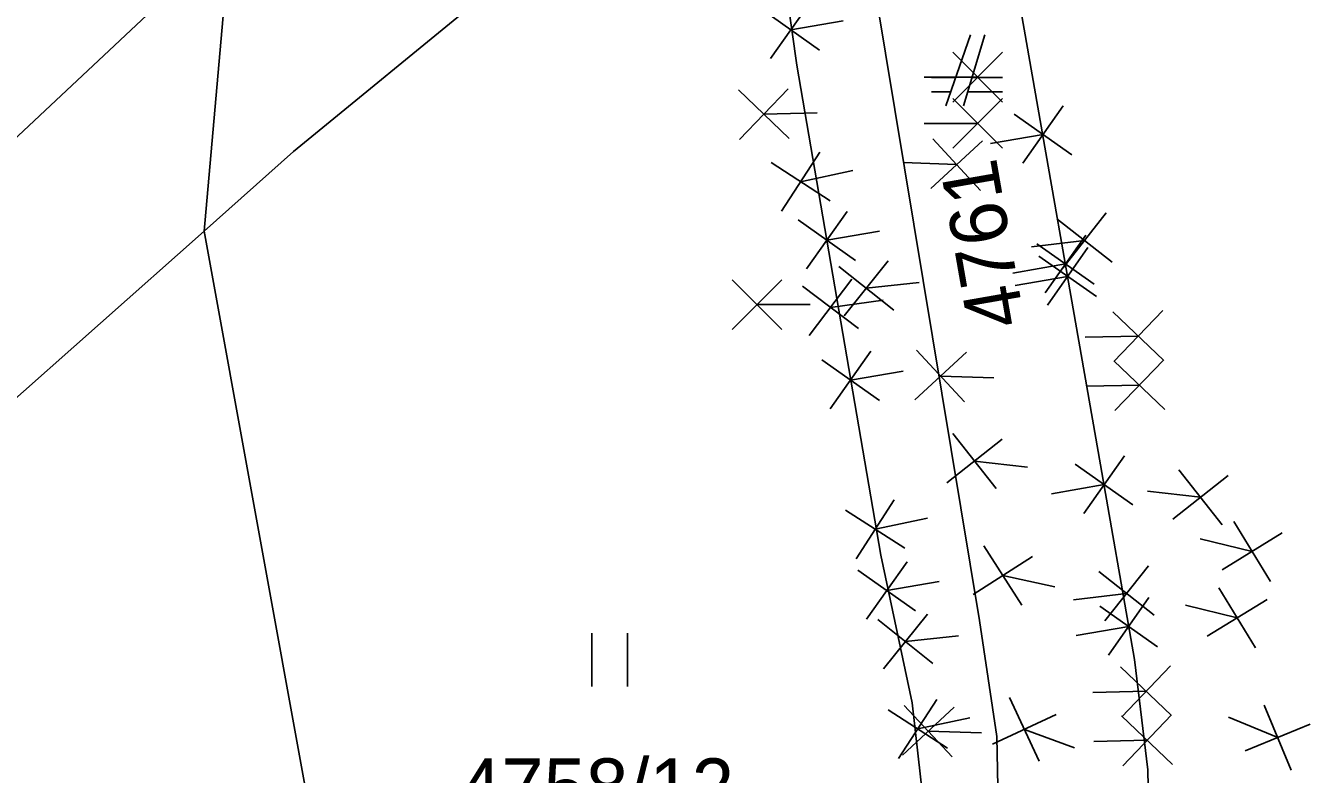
# Model space of a CAD drawing. Extents: x -266179 to -264727, y -1243225 to -1241702.
# Drawn here: x -265646.8 to -265610.67, y -1243102.31 to -1243081.24 of the extents above; entities that cross this region are included whole.
import ezdxf

# ---------------------------------------------------------------- set-up
doc = ezdxf.new("R2010")
doc.units = 0
for name, color, linetype in [('Vrstva 1', 7, 'Continuous'), ('Vrstva 2', 7, 'Continuous'), ('Vrstva 21', 7, 'Continuous')]:
    doc.layers.add(name, color=color, linetype=linetype)

msp = doc.modelspace()

# ---------------------------------------------------------------- linework, layer by layer
at = {"layer": 'Vrstva 1'}
for p, q in [((-265620.14, -1243073.17), (-265616.63, -1243093.22)), ((-265639.26, -1243084.78), (-265626.23, -1243074.09)), ((-265625.11, -1243082.35), (-265626.23, -1243074.31)), ((-265641.78, -1243087.02), (-265641.05, -1243078.86)), ((-265665.47, -1243101.67), (-265642.94, -1243080.52)), ((-265620.22, -1243081.5), (-265620.92, -1243083.5)), ((-265620.42, -1243083.5), (-265619.82, -1243081.5)), ((-265622.75, -1243096.14), (-265625.11, -1243082.35)), ((-265620.64, -1243082.7), (-265621.32, -1243082.7)), ((-265619.32, -1243082.7), (-265620.18, -1243082.7)), ((-265621.32, -1243083.1), (-265620.78, -1243083.1)), ((-265620.3, -1243083.1), (-265619.32, -1243083.1)), ((-265641.78, -1243087.02), (-265639.26, -1243084.78)), ((-265652.91, -1243096.91), (-265641.78, -1243087.02)), ((-265641.78, -1243087.02), (-265634.81, -1243125.3)), ((-265616.63, -1243093.22), (-265615.61, -1243099.08)), ((-265621.86, -1243100.3), (-265622.75, -1243096.14)), ((-265630.87, -1243098.34), (-265630.87, -1243099.84)), ((-265629.87, -1243099.84), (-265629.87, -1243098.34)), ((-265615.61, -1243099.08), (-265615.24, -1243102.18)), ((-265621.5, -1243103.54), (-265621.86, -1243100.3)), ((-265615.24, -1243102.18), (-265615.18, -1243104.97))]:
    msp.add_line(p, q, dxfattribs=at)
at = {"layer": 'Vrstva 2'}
for p, q in [((-265623.21, -1243078.42), (-265619.97, -1243097.98)), ((-265619.97, -1243097.98), (-265619.48, -1243101.24)), ((-265619.48, -1243101.24), (-265619.42, -1243104.37))]:
    msp.add_line(p, q, dxfattribs=at)
at = {"layer": 'Vrstva 21'}
for p, q in [((-265620.14, -1243073.17), (-265616.63, -1243093.22)), ((-265616.63, -1243093.22), (-265620.14, -1243073.17)), ((-265625.11, -1243082.35), (-265626.23, -1243074.31)), ((-265626.23, -1243074.31), (-265625.11, -1243082.35)), ((-265625.851, -1243082.163), (-265624.707, -1243080.547)), ((-265626.087, -1243080.783), (-265624.471, -1243081.927)), ((-265625.279, -1243081.355), (-265623.8, -1243081.102)), ((-265619.322, -1243081.99), (-265620.722, -1243083.39)), ((-265619.322, -1243083.39), (-265620.722, -1243081.99)), ((-265622.75, -1243096.14), (-265625.11, -1243082.35)), ((-265625.11, -1243082.35), (-265622.75, -1243096.14)), ((-265620.022, -1243082.69), (-265621.522, -1243082.689)), ((-265626.748, -1243083.041), (-265625.32, -1243084.413)), ((-265626.72, -1243084.441), (-265625.348, -1243083.013)), ((-265619.322, -1243083.29), (-265620.722, -1243084.69)), ((-265619.322, -1243084.69), (-265620.722, -1243083.29)), ((-265617.614, -1243083.493), (-265618.753, -1243085.112)), ((-265626.034, -1243083.727), (-265624.534, -1243083.697)), ((-265617.374, -1243084.872), (-265618.993, -1243083.733)), ((-265620.022, -1243083.99), (-265621.522, -1243083.989)), ((-265619.888, -1243084.476), (-265621.342, -1243085.82)), ((-265619.943, -1243085.875), (-265621.287, -1243084.421)), ((-265618.184, -1243084.302), (-265619.661, -1243084.56)), ((-265625.538, -1243086.464), (-265624.463, -1243084.801)), ((-265625.831, -1243085.095), (-265624.169, -1243086.17)), ((-265625, -1243085.632), (-265623.534, -1243085.318)), ((-265620.615, -1243085.148), (-265622.114, -1243085.089)), ((-265625.073, -1243086.706), (-265623.457, -1243087.85)), ((-265624.837, -1243088.086), (-265623.693, -1243086.47)), ((-265616.239, -1243087.898), (-265617.795, -1243086.673)), ((-265616.405, -1243086.508), (-265617.629, -1243088.064)), ((-265624.265, -1243087.278), (-265622.787, -1243087.026)), ((-265616.983, -1243087.135), (-265618.12, -1243088.755)), ((-265617.017, -1243087.286), (-265618.506, -1243087.463)), ((-265616.742, -1243088.514), (-265618.362, -1243087.376)), ((-265616.922, -1243087.484), (-265618.059, -1243089.105)), ((-265623.773, -1243089.404), (-265622.535, -1243087.859)), ((-265616.68, -1243088.863), (-265618.301, -1243087.726)), ((-265623.927, -1243088.013), (-265622.381, -1243089.25)), ((-265617.552, -1243087.945), (-265619.029, -1243088.204)), ((-265626.929, -1243088.39), (-265625.529, -1243089.79)), ((-265626.929, -1243089.79), (-265625.529, -1243088.39)), ((-265624.951, -1243088.57), (-265623.372, -1243089.764)), ((-265624.758, -1243089.956), (-265623.565, -1243088.377)), ((-265623.154, -1243088.631), (-265621.663, -1243088.467)), ((-265617.491, -1243088.295), (-265618.968, -1243088.554)), ((-265624.161, -1243089.167), (-265622.676, -1243088.96)), ((-265626.229, -1243089.09), (-265624.729, -1243089.09)), ((-265614.788, -1243090.658), (-265616.218, -1243089.289)), ((-265614.818, -1243089.259), (-265616.188, -1243090.688)), ((-265615.503, -1243089.973), (-265617.003, -1243090.006)), ((-265624.167, -1243092.02), (-265623.023, -1243090.404)), ((-265621.739, -1243090.375), (-265620.388, -1243091.823)), ((-265624.403, -1243090.64), (-265622.787, -1243091.784)), ((-265621.787, -1243091.774), (-265620.339, -1243090.424)), ((-265614.76, -1243092.038), (-265616.19, -1243090.669)), ((-265614.791, -1243090.639), (-265616.16, -1243092.068)), ((-265623.595, -1243091.212), (-265622.116, -1243090.959)), ((-265621.063, -1243091.099), (-265619.564, -1243091.151)), ((-265615.475, -1243091.354), (-265616.975, -1243091.386)), ((-265620.888, -1243094.106), (-265619.335, -1243092.879)), ((-265620.725, -1243092.715), (-265619.498, -1243094.269)), ((-265616.63, -1243093.22), (-265615.61, -1243099.08)), ((-265615.61, -1243099.08), (-265616.63, -1243093.22)), ((-265620.111, -1243093.492), (-265618.622, -1243093.667)), ((-265615.656, -1243094.723), (-265617.276, -1243093.584)), ((-265615.897, -1243093.344), (-265617.035, -1243094.964)), ((-265612.979, -1243093.9), (-265614.533, -1243095.126)), ((-265613.143, -1243095.29), (-265614.369, -1243093.736)), ((-265616.466, -1243094.154), (-265617.944, -1243094.411)), ((-265613.756, -1243094.513), (-265615.246, -1243094.337)), ((-265623.442, -1243096.241), (-265622.366, -1243094.579)), ((-265623.735, -1243094.872), (-265622.073, -1243095.948)), ((-265622.904, -1243095.41), (-265621.437, -1243095.096)), ((-265611.786, -1243096.877), (-265612.821, -1243095.189)), ((-265612.303, -1243096.033), (-265613.762, -1243095.683)), ((-265611.459, -1243095.516), (-265613.147, -1243096.551)), ((-265621.86, -1243100.3), (-265622.75, -1243096.14)), ((-265622.75, -1243096.14), (-265621.86, -1243100.3)), ((-265620.146, -1243097.249), (-265618.48, -1243096.18)), ((-265619.848, -1243095.882), (-265618.778, -1243097.548)), ((-265623.153, -1243097.943), (-265622.009, -1243096.327)), ((-265615.221, -1243096.437), (-265616.446, -1243097.993)), ((-265623.389, -1243096.563), (-265621.773, -1243097.707)), ((-265622.581, -1243097.135), (-265621.103, -1243096.883)), ((-265619.313, -1243096.715), (-265617.848, -1243097.034)), ((-265615.056, -1243097.828), (-265616.611, -1243096.603)), ((-265615.833, -1243097.215), (-265617.323, -1243097.393)), ((-265612.207, -1243098.746), (-265613.238, -1243097.056)), ((-265614.964, -1243098.716), (-265616.584, -1243097.577)), ((-265615.205, -1243097.336), (-265616.343, -1243098.956)), ((-265612.723, -1243097.901), (-265614.181, -1243097.548)), ((-265611.878, -1243097.385), (-265613.568, -1243098.416)), ((-265622.827, -1243097.952), (-265621.282, -1243099.19)), ((-265622.673, -1243099.344), (-265621.436, -1243097.798)), ((-265615.774, -1243098.146), (-265617.252, -1243098.404)), ((-265622.054, -1243098.571), (-265620.564, -1243098.406)), ((-265615.61, -1243099.08), (-265615.24, -1243102.18)), ((-265615.24, -1243102.18), (-265615.61, -1243099.08)), ((-265614.572, -1243100.656), (-265616.002, -1243099.286)), ((-265614.602, -1243099.256), (-265615.972, -1243100.686)), ((-265619.124, -1243100.144), (-265618.294, -1243101.942)), ((-265615.287, -1243099.971), (-265616.787, -1243100.004)), ((-265622.537, -1243100.492), (-265620.875, -1243101.568)), ((-265622.244, -1243101.861), (-265621.168, -1243100.199)), ((-265622.135, -1243101.768), (-265620.687, -1243100.418)), ((-265622.086, -1243100.369), (-265620.736, -1243101.817)), ((-265621.5, -1243103.54), (-265621.86, -1243100.3)), ((-265621.86, -1243100.3), (-265621.5, -1243103.54)), ((-265611.205, -1243102.188), (-265611.96, -1243100.358)), ((-265621.706, -1243101.03), (-265620.239, -1243100.715)), ((-265619.608, -1243101.458), (-265617.81, -1243100.628)), ((-265614.544, -1243102.036), (-265615.974, -1243100.666)), ((-265614.575, -1243100.636), (-265615.944, -1243102.066)), ((-265611.583, -1243101.273), (-265612.967, -1243100.697)), ((-265621.411, -1243101.093), (-265619.912, -1243101.145)), ((-265618.709, -1243101.043), (-265617.301, -1243101.562)), ((-265610.667, -1243100.896), (-265612.498, -1243101.65)), ((-265615.259, -1243101.351), (-265616.759, -1243101.384)), ((-265615.24, -1243102.18), (-265615.18, -1243104.97)), ((-265615.18, -1243104.97), (-265615.24, -1243102.18))]:
    msp.add_line(p, q, dxfattribs=at)

# ---------------------------------------------------------------- texts
at = {"layer": 'Vrstva 1'}
msp.add_text('4761', height=1.6, rotation=99.9238, dxfattribs=at).set_placement((-265618.69, -1243089.61))
msp.add_text('4758/12', height=1.6, dxfattribs=at).set_placement((-265634.608, -1243103.46))

doc.saveas('drawing.dxf')
